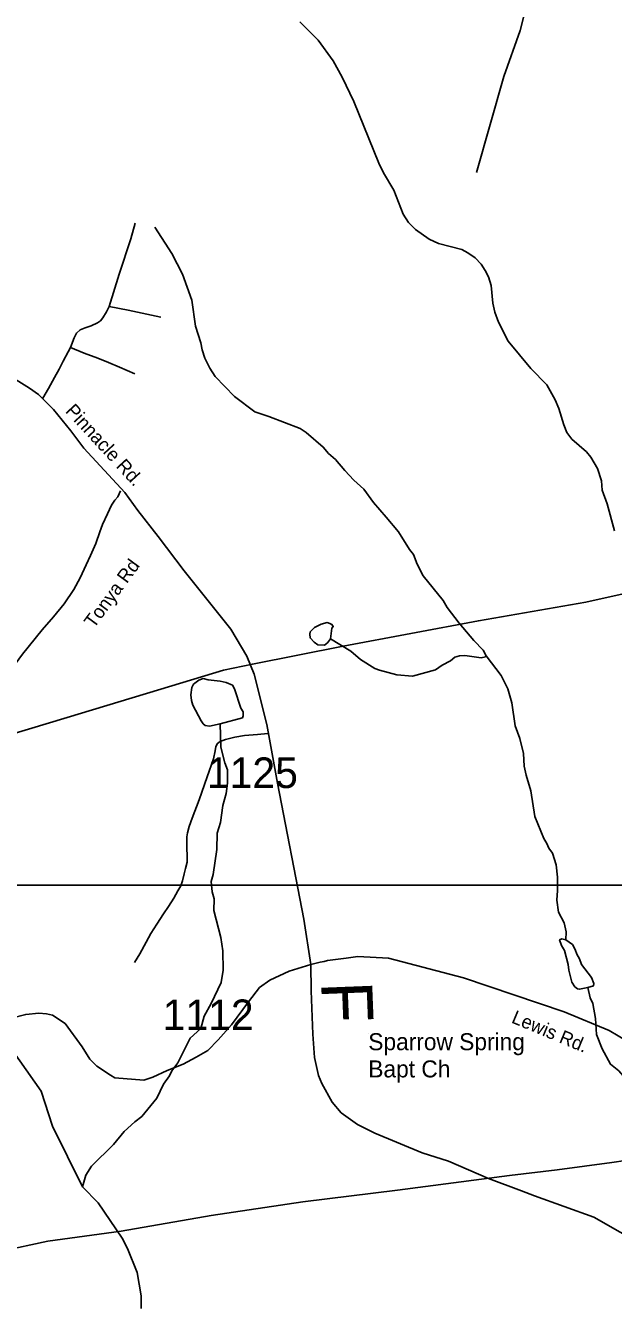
# Model space of a CAD drawing. Extents: x 1268485 to 1426702, y 514839 to 616766.
# Drawn here: x 1316736 to 1319574, y 527765 to 533949 of the extents above; entities that cross this region are included whole.
import ezdxf

# ---------------------------------------------------------------- set-up
doc = ezdxf.new("R2010")
doc.units = 0
for name, color, linetype in [('Old_Level_10', 7, 'Continuous'), ('Old_Level_11', 7, 'Continuous'), ('Old_Level_22', 7, 'Continuous'), ('Old_Level_32', 7, 'Continuous'), ('Old_Level_35', 7, 'Continuous'), ('Old_Level_56', 7, 'Continuous'), ('Old_Level_59', 7, 'Continuous'), ('Old_Level_62', 7, 'Continuous'), ('Old_Level_63', 7, 'Continuous'), ('Old_Level_8', 7, 'Continuous')]:
    doc.layers.add(name, color=color, linetype=linetype)

msp = doc.modelspace()

# ---------------------------------------------------------------- linework, layer by layer
at = {"layer": 'Old_Level_22'}
msp.add_line((1318390.642, 529088.136), (1318390.642, 529088.136), dxfattribs=at)
at = {"layer": 'Old_Level_32'}
for points in [[(1319167.971, 534099.077), (1319123.984, 533925.54), (1319044.807, 533704.218), (1318912.846, 533240.824)], [(1316543.53, 532329.867), (1316754.272, 532201.041), (1316798.527, 532170.368), (1316870.18, 532096.754), (1316954.477, 531994.511), (1317017.699, 531910.672), (1317214.841, 531696.285), (1317277.666, 531610.581), (1317375.961, 531485.343), (1317501.111, 531319.144), (1317630.635, 531157.881), (1317727.507, 531038.063), (1317804.775, 530907.393), (1317840.146, 530820.268), (1317900.007, 530577.949), (1317951.704, 530294.789), (1318080.176, 529638.875), (1318113.271, 529418.979)], [(1316596.692, 529143.635), (1316736.564, 529178.868), (1316799.873, 529185.537), (1316836.951, 529181.461), (1316866.513, 529175.534), (1316926.489, 529135.523), (1317009.789, 529022.157), (1317046.442, 528962.14), (1317079.762, 528928.797), (1317146.402, 528885.451), (1317166.395, 528872.115), (1317306.34, 528862.111), (1317349.656, 528875.449), (1317419.629, 528908.791), (1317496.265, 528938.8), (1317559.573, 528972.143), (1317615.193, 529005.32), (1317666.198, 529055.5), (1317729.507, 529128.854), (1317812.807, 529238.885), (1317866.119, 529308.905), (1317915.368, 529344.446), (1318008.842, 529387.861), (1318113.271, 529418.979)], [(1318113.271, 529418.979), (1318158.493, 529431.424), (1318177.54, 529434.146), (1318193.865, 529439.591), (1318283.655, 529450.482), (1318340.795, 529458.65), (1318487.724, 529450.482), (1318850.398, 529355.252), (1319336.873, 529191.872), (1319553.454, 529101.847), (1319726.719, 528998.484), (1319823.348, 528958.473), (1319919.976, 528928.464), (1320029.933, 528915.127), (1320139.89, 528928.464), (1320259.843, 528968.475), (1320422.195, 529026.86)], [(1318113.271, 529418.979), (1318114.959, 529292.566), (1318123.121, 529082.92), (1318131.284, 528971.289), (1318150.33, 528884.163), (1318166.656, 528846.045), (1318215.633, 528756.196), (1318259.167, 528704.466), (1318338.073, 528647.289), (1318422.422, 528606.448), (1318650.476, 528511.012), (1318777.093, 528471.001), (1318970.351, 528387.644), (1319130.287, 528327.627), (1319193.596, 528304.286), (1319480.149, 528200.923), (1319606.767, 528127.57), (1319716.723, 528067.552), (1319806.687, 528014.204), (1319959.961, 527927.513), (1319983.285, 527910.841), (1320159.863, 527763.521)]]:
    msp.add_lwpolyline(points, dxfattribs=at)
at = {"layer": 'Old_Level_35'}
for points in [[(1317139.96, 532594.336), (1317188.455, 532750.022), (1317243.716, 532920.318), (1317265.247, 532997.007)], [(1316952.747, 532395.743), (1316970.792, 532443.11), (1316981.967, 532465.666), (1316998.986, 532481.506), (1317023.798, 532491.605), (1317051.992, 532500.678), (1317082.545, 532515.289), (1317098.232, 532525.49), (1317109.509, 532539.023), (1317126.529, 532568.397), (1317139.96, 532594.336)], [(1317388.38, 532543.432), (1317230.593, 532576.804), (1317139.96, 532594.336)], [(1316952.747, 532395.743), (1316941.469, 532375.443), (1316917.786, 532330.332), (1316898.613, 532291.987), (1316874.827, 532251.387), (1316846.633, 532199.509), (1316819.668, 532152.142)], [(1317262.991, 532269.431), (1317189.582, 532301.009), (1317135.551, 532324.693), (1317084.801, 532344.993), (1317019.287, 532368.677), (1316952.747, 532395.743)], [(1317194.709, 531705.641), (1317181.79, 531676.061), (1317167.027, 531660.272), (1317150.11, 531636.538), (1317131.04, 531594.81), (1317107.254, 531541.804), (1317094.848, 531506.894), (1317075.676, 531450.453), (1317049.737, 531392.936), (1317028.206, 531347.825), (1316998.986, 531285.745), (1316969.664, 531228.177), (1316922.297, 531160.51), (1316871.547, 531097.354), (1316816.285, 531034.198), (1316721.551, 530916.856), (1316667.417, 530844.678), (1316624.459, 530788.238), (1316599.647, 530754.455)], [(1317905.829, 530534.434), (1317854.976, 530528.744), (1317793.461, 530523.823), (1317746.709, 530517.261), (1317701.7, 530505.829), (1317675.453, 530495.116), (1317663.253, 530486.144), (1317654.128, 530471.38), (1317650.847, 530450.875), (1317642.747, 530411.505), (1317612.4, 530325.435), (1317574.67, 530213.938), (1317541.042, 530126.175), (1317526.278, 530085.165), (1317517.256, 530054.869), (1317513.975, 530035.184), (1317514.795, 530010.628), (1317514.795, 529976.18), (1317516.538, 529948.293), (1317515.615, 529913.896), (1317507.413, 529882.728), (1317501.672, 529857.301), (1317494.29, 529823.673), (1317485.267, 529799.937), (1317470.504, 529774.511), (1317451.639, 529740.062), (1317425.392, 529699.872), (1317401.401, 529664.45), (1317369.105, 529614.878), (1317340.091, 529568.741), (1317318.15, 529527.885), (1317287.7, 529470.368), (1317262.273, 529428.588)]]:
    msp.add_lwpolyline(points, dxfattribs=at)
at = {"layer": 'Old_Level_56'}
for points in [[(1323366.294, 532177.376), (1322870.978, 532044.675), (1322166.251, 531856.96), (1321411.081, 531658.454), (1320883.684, 531522.597), (1320491.102, 531423.847), (1319838.818, 531256.887), (1319440.632, 531168.053), (1318922.163, 531078.039), (1318268.965, 530955.12), (1317830.82, 530869.291), (1317691.971, 530840.471), (1317442.112, 530764.26), (1316936.195, 530611.963), (1316289.347, 530416.88), (1315543.694, 530194.172)], [(1316620.183, 528035.863), (1316843.479, 528084.795), (1317196.816, 528132.51), (1317632.76, 528208.376), (1318074.503, 528274.122), (1318532.086, 528331.545), (1319071.956, 528401.118), (1319302.845, 528429.688), (1319565.859, 528463.613), (1319896.997, 528511.975), (1320280.295, 528557.086), (1320577.308, 528590.127), (1320993.978, 528692.595), (1321485.17, 528819.176), (1321813.193, 528901.617), (1322001.33, 528983.272), (1322268.275, 529103.161), (1322435.285, 529149.224), (1322684.902, 529213.434), (1322930.722, 529277.92), (1323135.933, 529333.018), (1323248.784, 529362.562)]]:
    msp.add_lwpolyline(points, dxfattribs=at)
at = {"layer": 'Old_Level_59'}
for points in [[(1317010.914, 528347.352), (1316865.292, 528639.599), (1316811.261, 528808.101), (1316573.799, 529144.39), (1316448.425, 529176.557), (1316390.561, 529176.557), (1316322.212, 529167.506)], [(1317010.914, 528347.352), (1317085.723, 528269.173), (1317201.885, 528098.62), (1317228.747, 528049.665), (1317274.064, 527933.041), (1317293.441, 527821.852), (1317294.056, 527760.284)]]:
    msp.add_lwpolyline(points, dxfattribs=at)
at = {"layer": 'Old_Level_62'}
for points in [[(1318060.849, 533967.621), (1318148.816, 533879.705), (1318220.584, 533779.793), (1318264.773, 533700.9), (1318320.034, 533583.303), (1318441.22, 533286.233), (1318464.084, 533239.84), (1318514.219, 533155.102), (1318559.535, 533039.299), (1318584.654, 532999.417), (1318617.873, 532965.942), (1318684.72, 532918.626), (1318730.344, 532898.019), (1318841.687, 532868.696), (1318871.317, 532852.497), (1318906.894, 532829.634), (1318936.113, 532798.671), (1318955.491, 532767.913), (1318970.767, 532738.078), (1318983.788, 532695.991), (1318991.785, 532609.664), (1319000.807, 532566.808), (1319019.775, 532518.826), (1319065.604, 532427.629), (1319174.589, 532294.96), (1319252.816, 532217.041), (1319293.109, 532144.042), (1319310.128, 532101.852), (1319334.427, 532023.369), (1319349.498, 531986.972), (1319372.669, 531954.522), (1319443.412, 531892.341), (1319464.84, 531868.144), (1319497.546, 531813.293), (1319516.206, 531753.059), (1319519.179, 531708.665), (1319543.58, 531641.715), (1319578.542, 531511.354)], [(1317359.468, 532977.271), (1317442.514, 532849.267), (1317494.29, 532750.534), (1317539.299, 532624.889), (1317556.42, 532499.038), (1317582.565, 532419.735), (1317587.896, 532385.952), (1317600.917, 532345.506), (1317625.728, 532296.549), (1317650.847, 532256.666), (1317744.658, 532160.395), (1317842.981, 532085.397), (1317910.545, 532064.328), (1318061.259, 532006.35), (1318090.786, 531986.049), (1318173.217, 531916.28), (1318198.541, 531885.42), (1318231.862, 531856.815), (1318276.666, 531803.399), (1318321.572, 531756.544), (1318368.529, 531713.74), (1318415.179, 531647.969), (1318477.514, 531578.611), (1318535.954, 531507.714), (1318589.883, 531422.104), (1318609.465, 531397.908), (1318626.28, 531350.798), (1318654.987, 531294.409), (1318752.387, 531175.939), (1318771.559, 531141.901), (1318829.794, 531066.032), (1318899.819, 530982.575), (1318944.828, 530935.721), (1318960.207, 530909.116)], [(1318207.768, 530990.727), (1318214.945, 531042.297), (1318221.097, 531050.397), (1318215.253, 531060.342), (1318205.41, 531064.648), (1318191.467, 531069.005), (1318163.272, 531061.367), (1318130.874, 531044.809), (1318110.471, 531024.714), (1318108.216, 531013.282), (1318109.754, 530995.186), (1318129.233, 530974.271), (1318147.073, 530962.429), (1318179.061, 530960.942), (1318193.312, 530971.349), (1318207.768, 530990.727)], [(1318207.768, 530990.727), (1318306.398, 530932.133), (1318353.458, 530890.969), (1318422.56, 530847.754), (1318444.296, 530839.091), (1318527.855, 530816.893), (1318603.724, 530811.254), (1318714.555, 530841.039), (1318747.055, 530864.209), (1318787.553, 530885.535), (1318807.956, 530902.349), (1318830.204, 530908.449), (1318856.143, 530911.217), (1318936.011, 530899.786), (1318956.106, 530903.477), (1318960.207, 530909.116)], [(1318960.207, 530909.116), (1319032.078, 530813.305), (1319064.579, 530750.303), (1319082.931, 530681.816), (1319100.463, 530571.498), (1319123.018, 530509.52), (1319139.32, 530436.932), (1319143.934, 530376.954), (1319152.853, 530332.458), (1319175.204, 530258.178), (1319194.274, 530133.045), (1319237.95, 530027.955), (1319253.329, 530003.862), (1319262.864, 529981.511), (1319280.293, 529957.315), (1319296.903, 529900.362), (1319303.567, 529840.333), (1319304.079, 529776.306), (1319301.004, 529730.425), (1319309.616, 529671.985), (1319336.478, 529621.389), (1319345.5, 529577.713), (1319344.577, 529539.163)], [(1317675.863, 530580.468), (1317782.593, 530610.303), (1317786.899, 530620.095), (1317787.207, 530638.14), (1317775.724, 530656.44), (1317743.838, 530748.97), (1317734.303, 530767.22), (1317704.468, 530780.138), (1317674.633, 530787.263), (1317616.808, 530792.544), (1317592.92, 530798.798), (1317572.62, 530791.006), (1317546.27, 530771.833), (1317537.966, 530756.403), (1317533.045, 530720.365), (1317536.428, 530694.067), (1317543.912, 530670.128), (1317584.205, 530594.617), (1317593.74, 530580.468), (1317603.685, 530572.881), (1317623.575, 530570.011), (1317675.863, 530580.468)], [(1317675.863, 530580.468), (1317679.349, 530468.817), (1317697.496, 530392.128), (1317710.722, 530358.192), (1317711.235, 530294.165), (1317704.058, 530244.285), (1317688.679, 530186.307), (1317676.786, 530104.491), (1317661.612, 530053.074), (1317659.767, 529975.154), (1317640.902, 529853.303), (1317632.085, 529819.828), (1317636.903, 529769.641), (1317646.233, 529736.628), (1317644.9, 529680.854), (1317677.914, 529550.543), (1317688.372, 529486.31), (1317690.217, 529391.935), (1317680.887, 529332.214), (1317632.495, 529231.431), (1317598.969, 529169.71), (1317581.642, 529110.194), (1317530.481, 529063.595), (1317471.734, 528944.973), (1317442.822, 528906.987), (1317430.211, 528881.817), (1317401.299, 528842.191), (1317369.721, 528774.677), (1317297.645, 528686.71), (1317262.991, 528661.13), (1317211.933, 528614.583), (1317160.362, 528551.58), (1317053.94, 528446.235), (1317026.873, 528402.457), (1317010.914, 528347.352)], [(1319451.307, 529308.889), (1319411.117, 529299.867), (1319401.069, 529301.713), (1319387.331, 529312.631), (1319373.797, 529334.264), (1319359.238, 529392.807), (1319355.855, 529419.156), (1319337.4, 529487.592), (1319323.969, 529511.686), (1319314.537, 529538.138), (1319324.687, 529543.674), (1319344.577, 529539.163)], [(1319344.577, 529539.163), (1319376.053, 529516.402), (1319389.484, 529492.308), (1319396.968, 529470.009), (1319410.501, 529447.555), (1319419.831, 529419.463), (1319468.429, 529356.154), (1319479.707, 529328.01), (1319477.451, 529316.579), (1319451.307, 529308.889)], [(1319451.307, 529308.889), (1319462.175, 529258.6), (1319475.503, 529232.097), (1319487.806, 529159.611), (1319492.01, 529081.589), (1319520.409, 529012.897), (1319560.702, 528938.258), (1319599.97, 528907.09), (1319722.796, 528765.911), (1319740.635, 528758.17), (1319771.803, 528723.106), (1319858.335, 528653.235), (1319903.344, 528609.662), (1319948.148, 528558.706), (1320081.329, 528432.087), (1320120.597, 528400.97), (1320146.023, 528375.8), (1320201.285, 528342.684), (1320252.343, 528301.469), (1320310.885, 528240.363), (1320380.193, 528208.631), (1320723.655, 528006.399), (1320868.012, 527932.938)]]:
    msp.add_lwpolyline(points, dxfattribs=at)
at = {"layer": 'Old_Level_63'}
for points in [[(1305516.95, 558564.883), (1305516.95, 529802.059), (1368033.021, 529802.059), (1368033.021, 573241.255), (1305516.95, 573241.255), (1305516.95, 558564.883)], [(1305516.95, 529802.059), (1368033.021, 529802.059), (1368033.021, 517504.204), (1305516.95, 517504.204), (1305516.95, 529802.059)]]:
    msp.add_lwpolyline(points, dxfattribs=at)

# ---------------------------------------------------------------- texts
at = {"layer": 'Old_Level_10'}
msp.add_text('Tonya Rd', height=65.6167, rotation=53.7969028, dxfattribs=at).set_placement((1317066.308, 531037.74))
at = {"layer": 'Old_Level_11'}
for s, height, rotation, p in [('Pinnacle Rd.', 65.61666, 312.6002306, (1316924.678, 532087.561)), ('Lewis Rd.', 65.6167, 337.429025, (1319077.551, 529140.457))]:
    msp.add_text(s, height=height, rotation=rotation, dxfattribs=at).set_placement(p)
at = {"layer": 'Old_Level_22'}
msp.add_text('F', height=246.062, rotation=272.2297167, dxfattribs=at).set_placement((1318162.75, 529334.421))
for s, height, p in [('Sparrow Spring', 82.02083, (1318390.642, 529006.115)), ('Bapt Ch', 82.0208, (1318390.642, 528874.882))]:
    msp.add_text(s, height=height, dxfattribs=at).set_placement(p)
at = {"layer": 'Old_Level_8'}
for s, p in [('1125', (1317611.441, 530271.046)), ('1112', (1317397.894, 529103.138))]:
    msp.add_text(s, height=147.6375, dxfattribs=at).set_placement(p)

doc.saveas('drawing.dxf')
